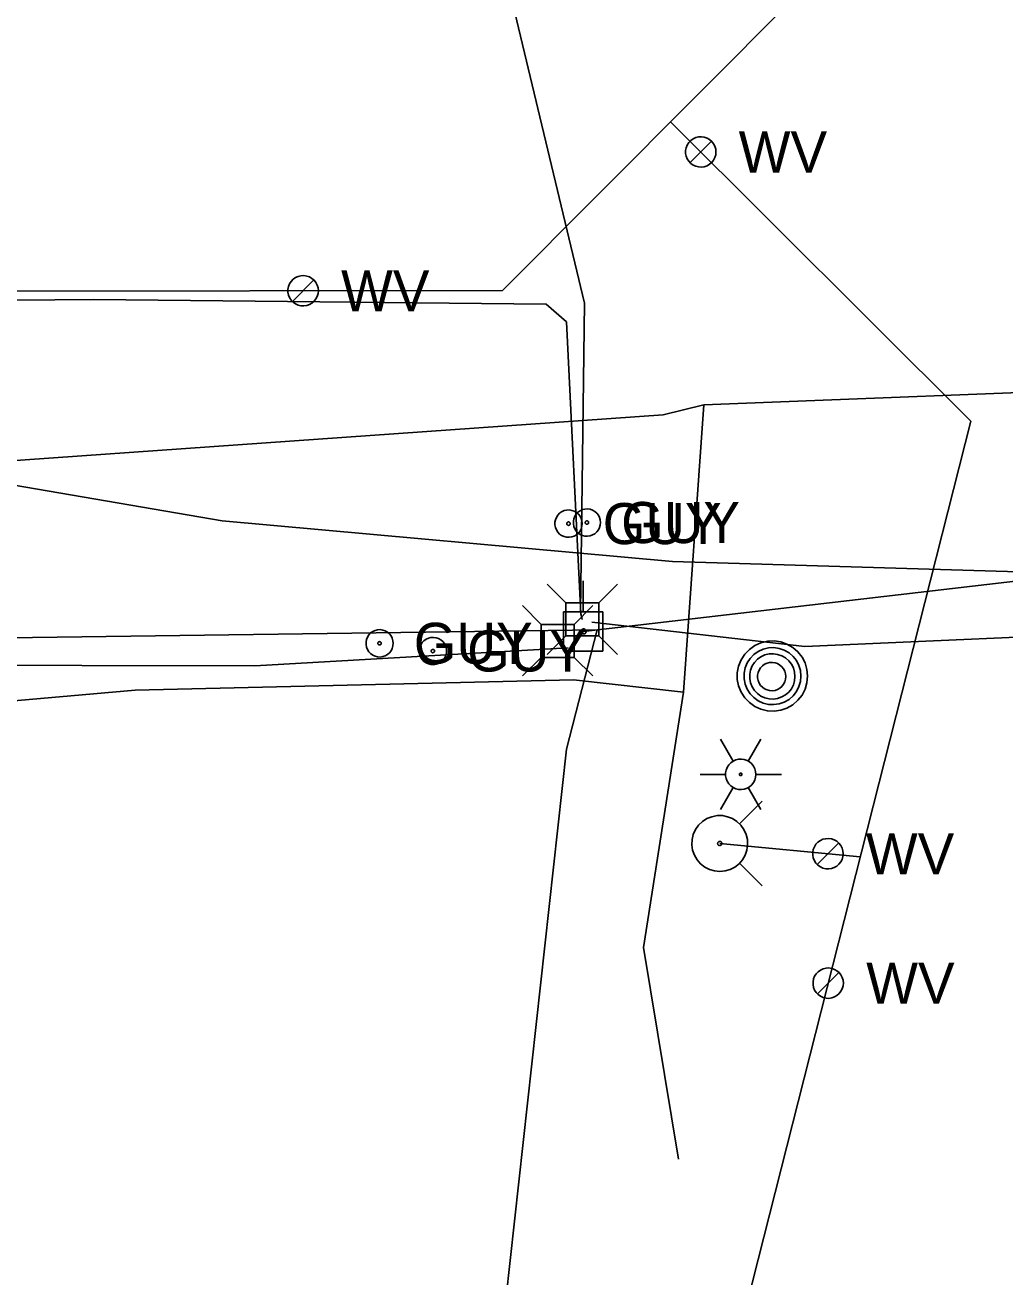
# Model space of a CAD drawing. Extents: x 600849 to 606371, y 330010 to 403088.
# Drawn here: x 603945.9 to 604037.8, y 402150.8 to 402268.2 of the extents above; entities that cross this region are included whole.
import ezdxf

# ---------------------------------------------------------------- set-up
doc = ezdxf.new("R2010")
doc.units = 0
for name, color, linetype in [('E_LTG', 7, 'Continuous'), ('E_UTL_AG_Bold', 7, 'Continuous'), ('E_UTL_E_UG', 7, 'Continuous'), ('E_UTL_EGuyWire', 7, 'Continuous'), ('E_UTL_EPowerPole', 7, 'Continuous'), ('E_UTL_FO_UG_WINDSTREAM', 7, 'Continuous'), ('E_UTL_G_UG', 7, 'Continuous'), ('E_UTL_MH', 7, 'Continuous'), ('E_UTL_Overhead', 7, 'Continuous'), ('E_UTL_T_UG', 7, 'Continuous'), ('E_UTL_W', 7, 'Continuous'), ('E_UTL_W_UG', 7, 'Continuous'), ('E_UTL_WHydrant', 7, 'Continuous')]:
    doc.layers.add(name, color=color, linetype=linetype)

msp = doc.modelspace()

# ---------------------------------------------------------------- linework, layer by layer
at = {"layer": 'E_LTG'}
for points in [[(604012.34, 402199.19), (604011.15, 402201.25)], [(604013.77, 402199.19), (604014.96, 402201.25)], [(604014.48, 402197.95), (604014.46, 402198.22), (604014.38, 402198.48), (604014.26, 402198.73), (604014.09, 402198.94), (604013.88, 402199.12), (604013.65, 402199.25), (604013.39, 402199.34), (604013.12, 402199.38), (604012.85, 402199.37), (604012.59, 402199.3), (604012.34, 402199.19), (604012.12, 402199.03), (604011.93, 402198.84), (604011.79, 402198.61), (604011.68, 402198.36), (604011.63, 402198.09), (604011.63, 402197.82), (604011.68, 402197.55), (604011.79, 402197.3), (604011.93, 402197.07), (604012.12, 402196.87), (604012.34, 402196.72), (604012.59, 402196.6), (604012.85, 402196.54), (604013.12, 402196.53), (604013.39, 402196.56), (604013.65, 402196.65), (604013.88, 402196.79), (604014.09, 402196.97), (604014.26, 402197.18), (604014.38, 402197.42), (604014.46, 402197.68), (604014.48, 402197.95)], [(604014.48, 402197.95), (604014.46, 402198.22), (604014.38, 402198.48), (604014.26, 402198.73), (604014.09, 402198.94), (604013.88, 402199.12), (604013.65, 402199.25), (604013.39, 402199.34), (604013.12, 402199.38), (604012.85, 402199.37), (604012.59, 402199.3), (604012.34, 402199.19), (604012.12, 402199.03), (604011.93, 402198.84), (604011.79, 402198.61), (604011.68, 402198.36), (604011.63, 402198.09), (604011.63, 402197.82), (604011.68, 402197.55), (604011.79, 402197.3), (604011.93, 402197.07), (604012.12, 402196.87), (604012.34, 402196.72), (604012.59, 402196.6), (604012.85, 402196.54), (604013.12, 402196.53), (604013.39, 402196.56), (604013.65, 402196.65), (604013.88, 402196.79), (604014.09, 402196.97), (604014.26, 402197.18), (604014.38, 402197.42), (604014.46, 402197.68), (604014.48, 402197.95)], [(604014.48, 402197.95), (604014.46, 402198.22), (604014.38, 402198.48), (604014.26, 402198.73), (604014.09, 402198.94), (604013.88, 402199.12), (604013.65, 402199.25), (604013.39, 402199.34), (604013.12, 402199.38), (604012.85, 402199.37), (604012.59, 402199.3), (604012.34, 402199.19), (604012.12, 402199.03), (604011.93, 402198.84), (604011.79, 402198.61), (604011.68, 402198.36), (604011.63, 402198.09), (604011.63, 402197.82), (604011.68, 402197.55), (604011.79, 402197.3), (604011.93, 402197.07), (604012.12, 402196.87), (604012.34, 402196.72), (604012.59, 402196.6), (604012.85, 402196.54), (604013.12, 402196.53), (604013.39, 402196.56), (604013.65, 402196.65), (604013.88, 402196.79), (604014.09, 402196.97), (604014.26, 402197.18), (604014.38, 402197.42), (604014.46, 402197.68), (604014.48, 402197.95)], [(604013.18, 402197.95), (604013.17, 402197.98), (604013.17, 402198), (604013.16, 402198.02), (604013.14, 402198.03), (604013.13, 402198.05), (604013.11, 402198.06), (604013.08, 402198.07), (604013.06, 402198.07), (604013.04, 402198.07), (604013.02, 402198.07), (604013, 402198.06), (604012.98, 402198.04), (604012.96, 402198.03), (604012.95, 402198.01), (604012.94, 402197.99), (604012.94, 402197.96), (604012.94, 402197.94), (604012.94, 402197.92), (604012.95, 402197.9), (604012.96, 402197.88), (604012.98, 402197.86), (604013, 402197.85), (604013.02, 402197.84), (604013.04, 402197.83), (604013.06, 402197.83), (604013.08, 402197.84), (604013.11, 402197.84), (604013.13, 402197.86), (604013.14, 402197.87), (604013.16, 402197.89), (604013.17, 402197.91), (604013.17, 402197.93), (604013.18, 402197.95)], [(604009.25, 402197.95), (604011.63, 402197.95)], [(604014.48, 402197.95), (604016.87, 402197.95)], [(604011.15, 402194.65), (604012.34, 402196.72)], [(604014.96, 402194.65), (604013.77, 402196.72)]]:
    msp.add_lwpolyline(points, dxfattribs=at)
at = {"layer": 'E_UTL_AG_Bold'}
for points in [[(603996.64, 402214.03), (603994.89, 402215.79)], [(603999.74, 402214.03), (604001.49, 402215.79)], [(603994.35, 402212.02), (603992.6, 402213.78)], [(603999.74, 402214.03), (603996.64, 402214.03)], [(603996.64, 402214.03), (603996.64, 402210.94)], [(603997.45, 402212.02), (603999.2, 402213.78)], [(603999.74, 402210.94), (603999.74, 402214.03)], [(603997.45, 402212.02), (603994.35, 402212.02)], [(603994.35, 402212.02), (603994.35, 402208.93)], [(603997.45, 402208.93), (603997.45, 402212.02)], [(603996.64, 402210.94), (603994.89, 402209.19)], [(603996.64, 402210.94), (603999.74, 402210.94)], [(603999.74, 402210.94), (604001.49, 402209.19)], [(603994.35, 402208.93), (603992.6, 402207.18)], [(603994.35, 402208.93), (603997.45, 402208.93)], [(603997.45, 402208.93), (603999.2, 402207.18)]]:
    msp.add_lwpolyline(points, dxfattribs=at)
at = {"layer": 'E_UTL_E_UG'}
for points in [[(603998.19, 402212.49), (603998.04, 402213.24), (603998.41, 402242.14), (603977.85, 402327.9)], [(603999.09, 402212.22), (604019.08, 402209.95), (604051.75, 402211.37), (604057.96, 402212.61), (604067.62, 402236.49), (604081.28, 402261.18), (604102.19, 402264.6), (604121.36, 402263.16), (604121.77, 402262.53)], [(603926.98, 402242.27), (603952.34, 402242.51), (603994.81, 402242.05), (603996.72, 402240.4), (603998.05, 402213), (603998.19, 402212.49)]]:
    msp.add_lwpolyline(points, dxfattribs=at)
at = {"layer": 'E_UTL_EGuyWire'}
for points in [[(603998.19, 402221.47), (603998.17, 402221.72), (603998.1, 402221.95), (603997.99, 402222.17), (603997.83, 402222.36), (603997.65, 402222.52), (603997.44, 402222.64), (603997.21, 402222.72), (603996.97, 402222.76), (603996.72, 402222.74), (603996.49, 402222.69), (603996.26, 402222.58), (603996.07, 402222.44), (603995.9, 402222.27), (603995.77, 402222.06), (603995.67, 402221.84), (603995.63, 402221.6), (603995.63, 402221.35), (603995.67, 402221.11), (603995.77, 402220.89), (603995.9, 402220.68), (603996.07, 402220.5), (603996.26, 402220.36), (603996.49, 402220.26), (603996.72, 402220.2), (603996.97, 402220.19), (603997.21, 402220.23), (603997.44, 402220.31), (603997.65, 402220.43), (603997.83, 402220.59), (603997.99, 402220.78), (603998.1, 402221), (603998.17, 402221.23), (603998.19, 402221.47)], [(603999.92, 402221.57), (603999.89, 402221.82), (603999.82, 402222.05), (603999.71, 402222.27), (603999.56, 402222.46), (603999.38, 402222.62), (603999.17, 402222.74), (603998.94, 402222.82), (603998.69, 402222.85), (603998.45, 402222.84), (603998.21, 402222.79), (603997.99, 402222.68), (603997.79, 402222.54), (603997.62, 402222.37), (603997.49, 402222.16), (603997.4, 402221.93), (603997.36, 402221.69), (603997.36, 402221.45), (603997.4, 402221.21), (603997.49, 402220.98), (603997.62, 402220.78), (603997.79, 402220.6), (603997.99, 402220.46), (603998.21, 402220.36), (603998.45, 402220.3), (603998.69, 402220.29), (603998.94, 402220.33), (603999.17, 402220.41), (603999.38, 402220.53), (603999.56, 402220.69), (603999.71, 402220.88), (603999.82, 402221.1), (603999.89, 402221.33), (603999.92, 402221.57)], [(603997.07, 402221.47), (603997.06, 402221.5), (603997.05, 402221.53), (603997.04, 402221.56), (603997.02, 402221.58), (603997, 402221.6), (603996.97, 402221.62), (603996.94, 402221.63), (603996.91, 402221.63), (603996.88, 402221.63), (603996.85, 402221.63), (603996.83, 402221.61), (603996.8, 402221.59), (603996.78, 402221.57), (603996.76, 402221.55), (603996.75, 402221.52), (603996.75, 402221.49), (603996.75, 402221.46), (603996.75, 402221.43), (603996.76, 402221.4), (603996.78, 402221.37), (603996.8, 402221.35), (603996.83, 402221.33), (603996.85, 402221.32), (603996.88, 402221.31), (603996.91, 402221.31), (603996.94, 402221.32), (603996.97, 402221.33), (603997, 402221.34), (603997.02, 402221.36), (603997.04, 402221.39), (603997.05, 402221.41), (603997.06, 402221.44), (603997.07, 402221.47)], [(603998.79, 402221.57), (603998.79, 402221.6), (603998.78, 402221.63), (603998.77, 402221.66), (603998.75, 402221.68), (603998.73, 402221.7), (603998.7, 402221.72), (603998.67, 402221.73), (603998.64, 402221.73), (603998.61, 402221.73), (603998.58, 402221.72), (603998.55, 402221.71), (603998.53, 402221.69), (603998.51, 402221.67), (603998.49, 402221.65), (603998.48, 402221.62), (603998.47, 402221.59), (603998.47, 402221.56), (603998.48, 402221.53), (603998.49, 402221.5), (603998.51, 402221.47), (603998.53, 402221.45), (603998.55, 402221.43), (603998.58, 402221.42), (603998.61, 402221.41), (603998.64, 402221.41), (603998.67, 402221.42), (603998.7, 402221.43), (603998.73, 402221.44), (603998.75, 402221.46), (603998.77, 402221.49), (603998.78, 402221.51), (603998.79, 402221.54), (603998.79, 402221.57)], [(603980.47, 402210.25), (603980.44, 402210.49), (603980.37, 402210.72), (603980.26, 402210.94), (603980.11, 402211.13), (603979.93, 402211.29), (603979.72, 402211.41), (603979.49, 402211.49), (603979.24, 402211.53), (603979, 402211.52), (603978.76, 402211.46), (603978.54, 402211.36), (603978.34, 402211.22), (603978.17, 402211.04), (603978.04, 402210.83), (603977.95, 402210.61), (603977.91, 402210.37), (603977.91, 402210.12), (603977.95, 402209.89), (603978.04, 402209.66), (603978.17, 402209.45), (603978.34, 402209.28), (603978.54, 402209.14), (603978.76, 402209.03), (603979, 402208.98), (603979.24, 402208.96), (603979.49, 402209), (603979.72, 402209.08), (603979.93, 402209.2), (603980.11, 402209.36), (603980.26, 402209.55), (603980.37, 402209.77), (603980.44, 402210), (603980.47, 402210.25)], [(603979.34, 402210.25), (603979.34, 402210.28), (603979.33, 402210.31), (603979.32, 402210.33), (603979.3, 402210.36), (603979.28, 402210.38), (603979.25, 402210.39), (603979.22, 402210.4), (603979.19, 402210.41), (603979.16, 402210.41), (603979.13, 402210.4), (603979.1, 402210.39), (603979.08, 402210.37), (603979.06, 402210.35), (603979.04, 402210.32), (603979.03, 402210.29), (603979.02, 402210.26), (603979.02, 402210.23), (603979.03, 402210.2), (603979.04, 402210.17), (603979.06, 402210.15), (603979.08, 402210.13), (603979.1, 402210.11), (603979.13, 402210.09), (603979.16, 402210.09), (603979.19, 402210.09), (603979.22, 402210.09), (603979.25, 402210.1), (603979.28, 402210.12), (603979.3, 402210.14), (603979.32, 402210.16), (603979.33, 402210.19), (603979.34, 402210.22), (603979.34, 402210.25)], [(603985.47, 402209.52), (603985.45, 402209.77), (603985.38, 402210), (603985.27, 402210.22), (603985.11, 402210.41), (603984.93, 402210.57), (603984.72, 402210.69), (603984.49, 402210.77), (603984.25, 402210.8), (603984, 402210.79), (603983.77, 402210.74), (603983.54, 402210.63), (603983.35, 402210.49), (603983.18, 402210.32), (603983.05, 402210.11), (603982.95, 402209.88), (603982.91, 402209.64), (603982.91, 402209.4), (603982.95, 402209.16), (603983.05, 402208.93), (603983.18, 402208.73), (603983.35, 402208.55), (603983.54, 402208.41), (603983.77, 402208.31), (603984, 402208.25), (603984.25, 402208.24), (603984.49, 402208.28), (603984.72, 402208.36), (603984.93, 402208.48), (603985.11, 402208.64), (603985.27, 402208.83), (603985.38, 402209.05), (603985.45, 402209.28), (603985.47, 402209.52)], [(603984.35, 402209.52), (603984.34, 402209.55), (603984.33, 402209.58), (603984.32, 402209.61), (603984.3, 402209.63), (603984.28, 402209.65), (603984.25, 402209.67), (603984.22, 402209.68), (603984.19, 402209.68), (603984.16, 402209.68), (603984.13, 402209.67), (603984.11, 402209.66), (603984.08, 402209.64), (603984.06, 402209.62), (603984.04, 402209.6), (603984.03, 402209.57), (603984.03, 402209.54), (603984.03, 402209.51), (603984.03, 402209.48), (603984.04, 402209.45), (603984.06, 402209.42), (603984.08, 402209.4), (603984.11, 402209.38), (603984.13, 402209.37), (603984.16, 402209.36), (603984.19, 402209.36), (603984.22, 402209.37), (603984.25, 402209.38), (603984.28, 402209.39), (603984.3, 402209.41), (603984.32, 402209.44), (603984.33, 402209.46), (603984.34, 402209.49), (603984.35, 402209.52)]]:
    msp.add_lwpolyline(points, dxfattribs=at)
at = {"layer": 'E_UTL_EPowerPole'}
for points in [[(603998.29, 402213.2), (603998.29, 402216.11)], [(604000.13, 402213.2), (603996.45, 402213.2)], [(603996.45, 402213.2), (603996.45, 402209.51)], [(604000.13, 402209.51), (604000.13, 402213.2)], [(603998.56, 402211.36), (603998.56, 402211.4), (603998.54, 402211.45), (603998.52, 402211.49), (603998.5, 402211.52), (603998.46, 402211.55), (603998.42, 402211.58), (603998.38, 402211.59), (603998.33, 402211.6), (603998.29, 402211.6), (603998.25, 402211.58), (603998.2, 402211.57), (603998.17, 402211.54), (603998.14, 402211.51), (603998.11, 402211.47), (603998.09, 402211.43), (603998.09, 402211.38), (603998.09, 402211.34), (603998.09, 402211.29), (603998.11, 402211.25), (603998.14, 402211.21), (603998.17, 402211.18), (603998.2, 402211.15), (603998.25, 402211.13), (603998.29, 402211.12), (603998.33, 402211.12), (603998.38, 402211.13), (603998.42, 402211.14), (603998.46, 402211.17), (603998.5, 402211.19), (603998.52, 402211.23), (603998.54, 402211.27), (603998.56, 402211.31), (603998.56, 402211.36)], [(603996.45, 402209.51), (604000.13, 402209.51)]]:
    msp.add_lwpolyline(points, dxfattribs=at)
at = {"layer": 'E_UTL_FO_UG_WINDSTREAM'}
msp.add_lwpolyline([(603211.79, 402095.42), (603415.99, 402083.83), (603505.04, 402078.54), (603540.78, 402080.14), (603566.85, 402078.78), (603633.44, 402077.08), (603648.03, 402076.25), (603678.5, 402076.34), (603698.91, 402114.97), (603724.6, 402166.78), (603743.59, 402200.32), (603755.49, 402199.76), (603756.96, 402199.77), (603775.37, 402199.12), (603835.86, 402204.97), (603902.54, 402208.26), (603967.49, 402208.13), (603996.87, 402209.83)], dxfattribs=at)
at = {"layer": 'E_UTL_G_UG'}
for points in [[(603456.03, 402152.72), (603556.06, 402158.85), (603581.95, 402196.09), (603638.47, 402215.65), (603714.96, 402212.15), (603739.63, 402214.02), (603826.21, 402219.01), (604005.79, 402231.69), (604009.6, 402232.61), (604051.23, 402234.23), (604056.74, 402239.65), (604055.87, 402270.22), (604059.25, 402270.66), (604060.53, 402270.47), (604094.86, 402270.63), (604124.42, 402271.52), (604151.37, 402273.37)], [(604007.23, 402161.85), (604003.95, 402181.71), (604007.68, 402205.65), (604009.59, 402232.62)], [(603757.61, 402173.74), (603806.69, 402188.11), (603876.31, 402198.83), (603956.26, 402205.85), (603997.37, 402206.81), (604007.68, 402205.65)]]:
    msp.add_lwpolyline(points, dxfattribs=at)
at = {"layer": 'E_UTL_MH'}
for points in [[(604019.33, 402207.18), (604019.27, 402207.8), (604019.09, 402208.4), (604018.81, 402208.96), (604018.42, 402209.45), (604017.94, 402209.86), (604017.4, 402210.18), (604016.81, 402210.38), (604016.19, 402210.47), (604015.56, 402210.44), (604014.95, 402210.3), (604014.38, 402210.03), (604013.87, 402209.67), (604013.44, 402209.22), (604013.1, 402208.69), (604012.86, 402208.11), (604012.74, 402207.49), (604012.74, 402206.86), (604012.86, 402206.25), (604013.1, 402205.66), (604013.44, 402205.14), (604013.87, 402204.68), (604014.38, 402204.32), (604014.95, 402204.06), (604015.56, 402203.91), (604016.19, 402203.88), (604016.81, 402203.97), (604017.4, 402204.17), (604017.94, 402204.49), (604018.42, 402204.9), (604018.81, 402205.39), (604019.09, 402205.95), (604019.27, 402206.55), (604019.33, 402207.18)], [(604018.71, 402207.17), (604018.67, 402207.68), (604018.52, 402208.17), (604018.29, 402208.62), (604017.97, 402209.02), (604017.59, 402209.35), (604017.15, 402209.61), (604016.67, 402209.77), (604016.16, 402209.85), (604015.66, 402209.82), (604015.16, 402209.7), (604014.7, 402209.49), (604014.28, 402209.2), (604013.93, 402208.83), (604013.66, 402208.4), (604013.47, 402207.93), (604013.37, 402207.43), (604013.37, 402206.92), (604013.47, 402206.42), (604013.66, 402205.95), (604013.93, 402205.52), (604014.28, 402205.15), (604014.7, 402204.85), (604015.16, 402204.64), (604015.66, 402204.52), (604016.16, 402204.5), (604016.67, 402204.57), (604017.15, 402204.74), (604017.59, 402204.99), (604017.97, 402205.33), (604018.29, 402205.73), (604018.52, 402206.18), (604018.67, 402206.67), (604018.71, 402207.17)], [(604018.15, 402207.14), (604018.11, 402207.55), (604018, 402207.94), (604017.81, 402208.29), (604017.56, 402208.61), (604017.26, 402208.88), (604016.91, 402209.08), (604016.52, 402209.21), (604016.12, 402209.27), (604015.72, 402209.25), (604015.33, 402209.16), (604014.96, 402208.99), (604014.63, 402208.75), (604014.35, 402208.46), (604014.13, 402208.12), (604013.98, 402207.74), (604013.9, 402207.35), (604013.9, 402206.94), (604013.98, 402206.54), (604014.13, 402206.17), (604014.35, 402205.83), (604014.63, 402205.53), (604014.96, 402205.3), (604015.33, 402205.13), (604015.72, 402205.04), (604016.12, 402205.02), (604016.52, 402205.07), (604016.91, 402205.21), (604017.26, 402205.41), (604017.56, 402205.67), (604017.81, 402205.99), (604018, 402206.35), (604018.11, 402206.74), (604018.15, 402207.14)], [(604017.3, 402207.13), (604017.27, 402207.38), (604017.2, 402207.62), (604017.08, 402207.85), (604016.93, 402208.05), (604016.74, 402208.21), (604016.52, 402208.34), (604016.28, 402208.42), (604016.03, 402208.46), (604015.77, 402208.45), (604015.53, 402208.39), (604015.3, 402208.28), (604015.09, 402208.13), (604014.92, 402207.95), (604014.78, 402207.74), (604014.69, 402207.5), (604014.64, 402207.25), (604014.64, 402207), (604014.69, 402206.75), (604014.78, 402206.52), (604014.92, 402206.3), (604015.09, 402206.12), (604015.3, 402205.97), (604015.53, 402205.87), (604015.77, 402205.81), (604016.03, 402205.8), (604016.28, 402205.83), (604016.52, 402205.92), (604016.74, 402206.04), (604016.93, 402206.21), (604017.08, 402206.41), (604017.2, 402206.63), (604017.27, 402206.88), (604017.3, 402207.13)]]:
    msp.add_lwpolyline(points, dxfattribs=at)
at = {"layer": 'E_UTL_Overhead'}
for points in [[(603998.32, 402211.36), (604136.76, 402227.49)], [(603803.77, 402209.14), (603814.78, 402209.56), (603829.19, 402209.2), (603999.58, 402211.52)], [(603985.34, 402096.99), (603996.71, 402200.32), (603999.58, 402211.52)]]:
    msp.add_lwpolyline(points, dxfattribs=at)
at = {"layer": 'E_UTL_T_UG'}
msp.add_lwpolyline([(603702.31, 402195.47), (603732.65, 402210.59), (603754.48, 402218.42), (603826.14, 402225.56), (603836.25, 402228.11), (603847.69, 402228.45), (603873.62, 402231.52), (603914.23, 402230.34), (603964.42, 402221.75), (604006.65, 402217.91), (604060.08, 402216.32), (604080.62, 402213.94), (604123.47, 402219.36), (604134.88, 402217.64), (604143.15, 402219.63)], dxfattribs=at)
at = {"layer": 'E_UTL_W'}
for points in [[(604010.73, 402256.34), (604010.71, 402256.61), (604010.63, 402256.87), (604010.51, 402257.11), (604010.34, 402257.32), (604010.13, 402257.5), (604009.9, 402257.63), (604009.64, 402257.72), (604009.37, 402257.76), (604009.1, 402257.75), (604008.84, 402257.68), (604008.59, 402257.57), (604008.37, 402257.41), (604008.19, 402257.22), (604008.04, 402256.99), (604007.94, 402256.74), (604007.89, 402256.47), (604007.89, 402256.2), (604007.94, 402255.93), (604008.04, 402255.68), (604008.19, 402255.46), (604008.37, 402255.26), (604008.59, 402255.1), (604008.84, 402254.99), (604009.1, 402254.93), (604009.37, 402254.91), (604009.64, 402254.95), (604009.9, 402255.04), (604010.13, 402255.18), (604010.34, 402255.35), (604010.51, 402255.57), (604010.63, 402255.81), (604010.71, 402256.07), (604010.73, 402256.34)], [(604008.3, 402255.33), (604010.31, 402257.34)], [(603973.44, 402243.32), (603973.41, 402243.59), (603973.33, 402243.85), (603973.21, 402244.09), (603973.04, 402244.3), (603972.84, 402244.48), (603972.6, 402244.62), (603972.35, 402244.7), (603972.08, 402244.74), (603971.81, 402244.73), (603971.54, 402244.67), (603971.3, 402244.55), (603971.08, 402244.4), (603970.89, 402244.2), (603970.74, 402243.97), (603970.64, 402243.72), (603970.59, 402243.45), (603970.59, 402243.18), (603970.64, 402242.92), (603970.74, 402242.67), (603970.89, 402242.44), (603971.08, 402242.24), (603971.3, 402242.08), (603971.54, 402241.97), (603971.81, 402241.91), (603972.08, 402241.89), (603972.35, 402241.93), (603972.6, 402242.02), (603972.84, 402242.16), (603973.04, 402242.33), (603973.21, 402242.55), (603973.33, 402242.79), (603973.41, 402243.05), (603973.44, 402243.32)], [(603971, 402242.31), (603973.02, 402244.33)], [(604022.66, 402190.51), (604022.64, 402190.78), (604022.56, 402191.04), (604022.44, 402191.28), (604022.27, 402191.49), (604022.07, 402191.67), (604021.83, 402191.8), (604021.57, 402191.89), (604021.31, 402191.93), (604021.04, 402191.92), (604020.77, 402191.86), (604020.53, 402191.74), (604020.3, 402191.59), (604020.12, 402191.39), (604019.97, 402191.16), (604019.87, 402190.91), (604019.82, 402190.64), (604019.82, 402190.37), (604019.87, 402190.11), (604019.97, 402189.85), (604020.12, 402189.63), (604020.3, 402189.43), (604020.53, 402189.27), (604020.77, 402189.16), (604021.04, 402189.1), (604021.31, 402189.08), (604021.57, 402189.12), (604021.83, 402189.21), (604022.07, 402189.35), (604022.27, 402189.52), (604022.44, 402189.74), (604022.56, 402189.98), (604022.64, 402190.24), (604022.66, 402190.51)], [(604020.23, 402189.5), (604022.25, 402191.52)], [(604022.69, 402178.37), (604022.66, 402178.64), (604022.58, 402178.9), (604022.46, 402179.14), (604022.29, 402179.35), (604022.09, 402179.53), (604021.85, 402179.66), (604021.6, 402179.75), (604021.33, 402179.79), (604021.06, 402179.78), (604020.79, 402179.71), (604020.55, 402179.6), (604020.33, 402179.44), (604020.14, 402179.25), (604019.99, 402179.02), (604019.89, 402178.77), (604019.84, 402178.5), (604019.84, 402178.23), (604019.89, 402177.97), (604019.99, 402177.71), (604020.14, 402177.49), (604020.33, 402177.29), (604020.55, 402177.13), (604020.79, 402177.02), (604021.06, 402176.96), (604021.33, 402176.94), (604021.6, 402176.98), (604021.85, 402177.07), (604022.09, 402177.21), (604022.29, 402177.38), (604022.46, 402177.6), (604022.58, 402177.84), (604022.66, 402178.1), (604022.69, 402178.37)], [(604020.25, 402177.36), (604022.27, 402179.37)]]:
    msp.add_lwpolyline(points, dxfattribs=at)
at = {"layer": 'E_UTL_W_UG'}
for p, q in [((603990.72, 402243.35), (604031.03, 402283.8)), ((604006.47, 402259.16), (604034.65, 402231.09)), ((603555.71, 402242.59), (603990.72, 402243.35)), ((604000.59, 402096.96), (604034.65, 402231.09))]:
    msp.add_line(p, q, dxfattribs=at)
msp.add_lwpolyline([(604024.27, 402190.22), (604011.09, 402191.46)], dxfattribs=at)
at = {"layer": 'E_UTL_WHydrant'}
for points in [[(604012.93, 402193.3), (604015.07, 402195.44)], [(604011.09, 402188.84), (604011.59, 402188.89), (604012.07, 402189.03), (604012.51, 402189.26), (604012.9, 402189.57), (604013.23, 402189.94), (604013.48, 402190.38), (604013.64, 402190.85), (604013.71, 402191.34), (604013.69, 402191.84), (604013.57, 402192.32), (604013.36, 402192.78), (604013.08, 402193.18), (604012.71, 402193.53), (604012.3, 402193.8), (604011.83, 402193.98), (604011.34, 402194.08), (604010.84, 402194.08), (604010.35, 402193.98), (604009.89, 402193.8), (604009.47, 402193.53), (604009.11, 402193.18), (604008.82, 402192.78), (604008.61, 402192.32), (604008.5, 402191.84), (604008.47, 402191.34), (604008.54, 402190.85), (604008.71, 402190.38), (604008.96, 402189.94), (604009.28, 402189.57), (604009.68, 402189.26), (604010.12, 402189.03), (604010.6, 402188.89), (604011.09, 402188.84)], [(604011.09, 402191.26), (604011.13, 402191.27), (604011.17, 402191.28), (604011.2, 402191.3), (604011.23, 402191.32), (604011.26, 402191.35), (604011.28, 402191.38), (604011.29, 402191.42), (604011.29, 402191.46), (604011.29, 402191.49), (604011.28, 402191.53), (604011.27, 402191.57), (604011.24, 402191.6), (604011.22, 402191.62), (604011.19, 402191.64), (604011.15, 402191.66), (604011.11, 402191.66), (604011.07, 402191.66), (604011.04, 402191.66), (604011, 402191.64), (604010.97, 402191.62), (604010.94, 402191.6), (604010.92, 402191.57), (604010.9, 402191.53), (604010.89, 402191.49), (604010.89, 402191.46), (604010.9, 402191.42), (604010.91, 402191.38), (604010.93, 402191.35), (604010.95, 402191.32), (604010.98, 402191.3), (604011.02, 402191.28), (604011.06, 402191.27), (604011.09, 402191.26)], [(604012.93, 402189.63), (604015.07, 402187.49)]]:
    msp.add_lwpolyline(points, dxfattribs=at)

# ---------------------------------------------------------------- texts
at = {"layer": 'E_UTL_EGuyWire'}
for p in [(604000.11, 402219.55), (604001.84, 402219.65), (603982.39, 402208.32), (603987.39, 402207.6)]:
    msp.add_text('GUY', height=3.85, dxfattribs=at).set_placement(p)
at = {"layer": 'E_UTL_W'}
for p in [(604012.87, 402254.41), (603975.57, 402241.39), (604024.8, 402188.58), (604024.83, 402176.44)]:
    msp.add_text('WV', height=3.85, dxfattribs=at).set_placement(p)

doc.saveas('drawing.dxf')
